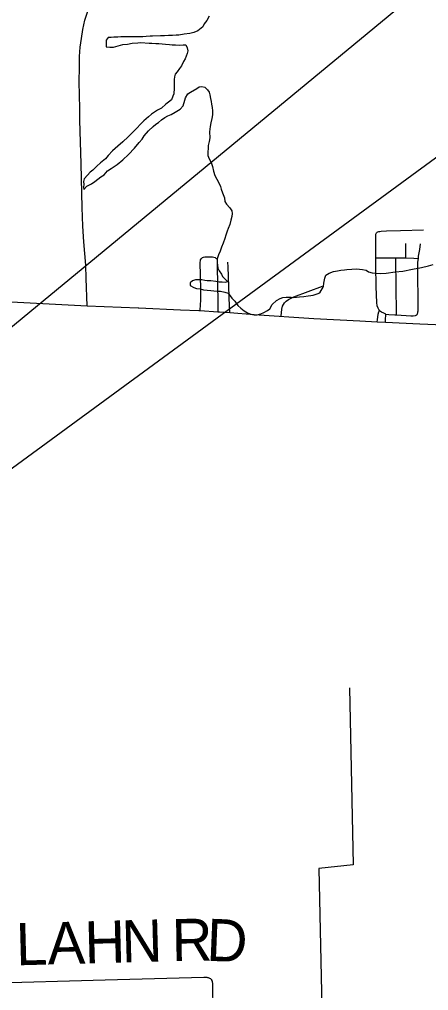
# Model space of a CAD drawing. Extents: x 0 to 34, y 0 to 22.
# Drawn here: x 6.652 to 6.928, y 18.509 to 19.163 of the extents above; entities that cross this region are included whole.
import ezdxf

# ---------------------------------------------------------------- set-up
doc = ezdxf.new("R2010")
doc.units = 0
for name, color, linetype in [('GM_X_Minor_River', 7, 'Continuous'), ('GM_X_State_Route', 7, 'Continuous'), ('GM_X_Township_Road', 7, 'Continuous'), ('GM_X_Township_Road_Text', 7, 'Continuous'), ('SH_Text', 7, 'Continuous')]:
    doc.layers.add(name, color=color, linetype=linetype)

msp = doc.modelspace()

# ---------------------------------------------------------------- linework, layer by layer
at = {"layer": 'GM_X_Minor_River'}
for points in [[(6.77986, 19.16511), (6.77836, 19.16206), (6.77666, 19.15977), (6.77572, 19.15787), (6.77232, 19.15519), (6.76967, 19.15404), (6.76682, 19.15326), (6.76303, 19.15286), (6.75943, 19.15228), (6.75772, 19.15227), (6.75525, 19.15207), (6.75259, 19.15205), (6.74975, 19.15185), (6.74709, 19.15165), (6.74177, 19.15162), (6.74007, 19.15161), (6.73741, 19.15122), (6.73532, 19.15102)], [(6.73532, 19.15102), (6.73096, 19.151), (6.72735, 19.15117), (6.72033, 19.15114), (6.71843, 19.15094), (6.71577, 19.15093), (6.71387, 19.15073), (6.71179, 19.15053), (6.71047, 19.14881), (6.71048, 19.14672), (6.71049, 19.14444), (6.71296, 19.14407), (6.71543, 19.14408), (6.72168, 19.14582), (6.72491, 19.14622), (6.72794, 19.1468), (6.73174, 19.14701), (6.73382, 19.14721), (6.73952, 19.14686), (6.74123, 19.14687), (6.74389, 19.14669), (6.74598, 19.14651), (6.74826, 19.14633), (6.75053, 19.14615), (6.75319, 19.14597), (6.7549, 19.14579), (6.75718, 19.14561), (6.75965, 19.14543), (6.76231, 19.14564), (6.7642, 19.14565), (6.76516, 19.14375), (6.76555, 19.14166), (6.76518, 19.13976), (6.76368, 19.13633), (6.76274, 19.13443), (6.76124, 19.13157), (6.75992, 19.12966), (6.75841, 19.12756), (6.75709, 19.12585), (6.75653, 19.12413), (6.75635, 19.12242), (6.75638, 19.11653), (6.75602, 19.11273), (6.75546, 19.11101), (6.75452, 19.10873), (6.75263, 19.10701), (6.75074, 19.10567), (6.74791, 19.10299), (6.74507, 19.10165), (6.74299, 19.10031), (6.74109, 19.09897), (6.73902, 19.09725), (6.7358, 19.09457), (6.73354, 19.09228), (6.73108, 19.08961), (6.72523, 19.08369), (6.72164, 19.08044), (6.71842, 19.07739), (6.71483, 19.07433), (6.71181, 19.07108), (6.71012, 19.06879), (6.70671, 19.06612), (6.70426, 19.06401), (6.70142, 19.06134), (6.69972, 19.06), (6.69783, 19.0579), (6.69576, 19.05542), (6.6952, 19.05371), (6.6954, 19.05162), (6.69522, 19.04991), (6.69541, 19.0482), (6.69749, 19.05049), (6.70071, 19.05202), (6.70279, 19.05355), (6.70487, 19.05527), (6.70695, 19.0568), (6.70922, 19.05815), (6.71149, 19.06082), (6.71395, 19.06235), (6.71792, 19.06503), (6.7217, 19.06828), (6.72548, 19.07191), (6.72963, 19.07611), (6.73284, 19.07992), (6.73473, 19.08221), (6.73604, 19.08431), (6.73906, 19.08775), (6.74209, 19.09061), (6.74398, 19.09214), (6.74568, 19.09348), (6.74776, 19.0952), (6.75003, 19.09673), (6.75211, 19.09788), (6.75438, 19.09884), (6.75703, 19.10038), (6.76044, 19.10229), (6.76233, 19.10458), (6.76345, 19.10839), (6.76401, 19.1101), (6.76551, 19.11277), (6.76741, 19.11373)], [(6.76741, 19.11373), (6.77157, 19.11622), (6.77327, 19.11737), (6.77498, 19.11757), (6.77707, 19.1172), (6.77879, 19.11549), (6.77993, 19.11379), (6.78032, 19.11208), (6.7809, 19.10961), (6.78129, 19.10752), (6.78149, 19.10562), (6.78188, 19.10354), (6.78227, 19.10126), (6.78229, 19.0986), (6.78173, 19.09612), (6.78099, 19.09308), (6.78062, 19.09079), (6.78026, 19.08699), (6.78028, 19.083), (6.77991, 19.08053), (6.77936, 19.07786), (6.77918, 19.07558), (6.779, 19.07387), (6.77901, 19.07121), (6.77997, 19.06893), (6.78131, 19.06647), (6.78209, 19.06381), (6.78286, 19.06058), (6.78383, 19.05774), (6.78517, 19.05527), (6.78651, 19.05262), (6.78747, 19.05034), (6.78805, 19.04844), (6.78901, 19.04598), (6.79017, 19.04256), (6.79056, 19.04009), (6.79171, 19.03839), (6.79381, 19.03593), (6.79515, 19.03384), (6.79535, 19.03213), (6.79517, 19.03004), (6.79461, 19.02757), (6.79386, 19.02471), (6.79274, 19.02186), (6.79218, 19.02014), (6.79124, 19.01748), (6.7905, 19.0152), (6.78937, 19.01215), (6.78825, 19.00929), (6.78731, 19.00663), (6.78619, 19.00434), (6.78544, 19.00149), (6.78526, 18.99902), (6.78546, 18.99731), (6.78585, 18.99522), (6.78662, 18.99351), (6.78815, 18.99124), (6.78892, 18.98953), (6.79064, 18.98783), (6.79254, 18.98612), (6.79065, 18.98555), (6.78875, 18.98592), (6.78666, 18.98591), (6.78438, 18.98628), (6.78096, 18.98664), (6.77868, 18.98682), (6.77697, 18.987), (6.77507, 18.98737), (6.77071, 18.98735), (6.76881, 18.98677), (6.76711, 18.98543), (6.76712, 18.98354), (6.76959, 18.98222), (6.77149, 18.98165), (6.77396, 18.98129), (6.77605, 18.98073), (6.77852, 18.98036), (6.78099, 18.98018), (6.78308, 18.98), (6.78536, 18.97982), (6.78764, 18.97983), (6.79049, 18.97908), (6.79277, 18.97833), (6.79526, 18.97511), (6.79716, 18.97303), (6.79927, 18.97019), (6.80136, 18.9683), (6.80365, 18.96641), (6.80575, 18.96509), (6.80803, 18.96434), (6.81031, 18.96378), (6.8124, 18.96379), (6.81486, 18.96456), (6.81676, 18.96533), (6.81922, 18.96668), (6.82092, 18.96782), (6.82242, 18.97068), (6.82545, 18.97336), (6.82791, 18.97489), (6.82961, 18.97547), (6.83189, 18.97567)], [(6.83189, 18.97567), (6.83531, 18.97568), (6.83702, 18.9755), (6.83872, 18.9757), (6.84081, 18.9759), (6.84385, 18.9761), (6.84669, 18.97669), (6.8484, 18.97689), (6.85011, 18.97708), (6.85276, 18.97786), (6.85465, 18.97863), (6.8571, 18.98301), (6.85728, 18.9851), (6.85783, 18.98852), (6.85858, 18.99043), (6.86085, 18.99196), (6.86369, 18.99311), (6.86654, 18.99351), (6.86862, 18.9939), (6.87109, 18.9941), (6.8728, 18.9943), (6.87621, 18.9945), (6.87906, 18.99471), (6.88134, 18.99453), (6.88343, 18.99435), (6.88571, 18.99379), (6.88742, 18.99285), (6.88989, 18.9921), (6.89521, 18.99174), (6.89938, 18.99195), (6.90527, 18.99274), (6.91058, 18.99314), (6.91703, 18.9945), (6.92309, 18.99567), (6.92783, 18.99684), (6.93106, 18.99761)], [(6.87461, 18.71245), (6.87692, 18.5933), (6.85378, 18.59091), (6.85698, 18.44516)]]:
    msp.add_lwpolyline(points, dxfattribs=at)
at = {"layer": 'GM_X_State_Route'}
for p, q in [((6.63768, 18.97294), (6.69764, 18.96994)), ((6.69764, 18.96994), (6.73211, 18.96845))]:
    msp.add_line(p, q, dxfattribs=at)
for points in [[(6.69267, 19.10284), (6.69232, 19.12079), (6.69242, 19.13071), (6.69252, 19.13792), (6.69302, 19.14403), (6.69382, 19.14994), (6.69482, 19.15604), (6.69622, 19.16225), (6.69832, 19.16906)], [(6.69764, 18.96994), (6.69705, 18.9882), (6.69674, 18.99722), (6.69544, 19.01294), (6.69474, 19.02365), (6.69423, 19.03617), (6.69353, 19.06551), (6.69283, 19.09485), (6.69267, 19.10284)], [(6.73211, 18.96845), (6.73261, 18.96843), (6.76057, 18.96725), (6.77301, 18.96676), (6.77379, 18.96671), (6.7857, 18.96594), (6.78699, 18.96586), (6.79378, 18.96534), (6.81024, 18.96407), (6.85058, 18.96136), (6.88163, 18.9597), (6.89329, 18.95915), (6.89885, 18.95888), (6.92202, 18.95778), (6.94842, 18.95663)]]:
    msp.add_lwpolyline(points, dxfattribs=at)
at = {"layer": 'GM_X_Township_Road'}
for p, q in [((6.91256, 19.00218), (6.91249, 19.01184)), ((6.90571, 19.00216), (6.91256, 19.00218))]:
    msp.add_line(p, q, dxfattribs=at)
for points in [[(6.89225, 19.00211), (6.89226, 19.00957), (6.89226, 19.01253), (6.89226, 19.01432), (6.89226, 19.01585), (6.89228, 19.01693), (6.89231, 19.01774), (6.89238, 19.01826), (6.89247, 19.01868), (6.89268, 19.01905), (6.89295, 19.01933), (6.89326, 19.01954), (6.89357, 19.01968), (6.89424, 19.01991), (6.89495, 19.02001), (6.89592, 19.0201), (6.89953, 19.02034), (6.90886, 19.02072), (6.92441, 19.02098)], [(6.92101, 19.00183), (6.92117, 19.00328), (6.92189, 19.00777), (6.92243, 19.01172)], [(6.77379, 18.96671), (6.77392, 18.96795), (6.77409, 18.96968), (6.77429, 18.97463), (6.7743, 18.98084), (6.77398, 18.99937), (6.77402, 19.00019), (6.77412, 19.00091), (6.77446, 19.00151), (6.77489, 19.00204), (6.77543, 19.00237), (6.77619, 19.00263), (6.77703, 19.00278), (6.77775, 19.00281), (6.77967, 19.00291), (6.78221, 19.00282), (6.78314, 19.00268), (6.78388, 19.00243), (6.78454, 19.00208), (6.78485, 19.00184), (6.78513, 19.00145), (6.78531, 19.00096), (6.78538, 19.00046), (6.78542, 18.99979), (6.78542, 18.99814), (6.78538, 18.99549), (6.78546, 18.98528), (6.78571, 18.97161), (6.78571, 18.96855), (6.7857, 18.96594)], [(6.79378, 18.96534), (6.79363, 18.96946), (6.79264, 18.99606), (6.79259, 18.99919)], [(6.89225, 19.00211), (6.89333, 19.00211), (6.90571, 19.00216)], [(6.89487, 18.96682), (6.89432, 18.96744), (6.89379, 18.96825), (6.89324, 18.96978), (6.8929, 18.97206), (6.89244, 18.98271), (6.89225, 18.99708), (6.89225, 19.00211)], [(6.90619, 18.96384), (6.90618, 18.96484), (6.90573, 19.00094), (6.90571, 19.00216)], [(6.90619, 18.96384), (6.91597, 18.96323), (6.9175, 18.96323), (6.91907, 18.96335), (6.91945, 18.9635), (6.91996, 18.96385), (6.92019, 18.96409), (6.92046, 18.96461), (6.9206, 18.96506), (6.92069, 18.96553), (6.92074, 18.96594), (6.92077, 18.96661), (6.92082, 18.96834), (6.92082, 18.97086), (6.92064, 18.99367), (6.92073, 18.99933), (6.92101, 19.00183)], [(6.91256, 19.00218), (6.91785, 19.00202), (6.92101, 19.00183)], [(6.8284, 18.96285), (6.82897, 18.96769), (6.82942, 18.96968), (6.83082, 18.97185), (6.83175, 18.973), (6.83343, 18.97415), (6.83703, 18.9759), (6.85626, 18.98303)], [(6.89329, 18.95915), (6.89343, 18.96035), (6.89388, 18.9643), (6.89424, 18.96583), (6.89487, 18.96682)], [(6.89909, 18.9643), (6.89765, 18.96502), (6.89621, 18.96565), (6.89553, 18.96615), (6.89487, 18.96682)], [(6.89885, 18.95888), (6.89891, 18.96017), (6.89909, 18.9643)], [(6.89909, 18.9643), (6.90106, 18.96412), (6.90501, 18.96392), (6.90619, 18.96384)], [(6.62946, 18.51351), (6.70975, 18.51581), (6.77634, 18.51769), (6.77704, 18.51764), (6.7776, 18.51761), (6.7783, 18.51757), (6.77876, 18.51752), (6.77918, 18.51745), (6.7797, 18.5173), (6.78012, 18.51708), (6.78073, 18.51672), (6.78102, 18.51649)], [(6.78102, 18.51649), (6.78136, 18.51609), (6.78172, 18.5155), (6.78185, 18.51522), (6.78194, 18.51491), (6.78206, 18.51436), (6.78213, 18.51385), (6.78218, 18.51332), (6.78218, 18.51276), (6.78221, 18.5117), (6.7824, 18.4956), (6.78405, 18.4351)]]:
    msp.add_lwpolyline(points, dxfattribs=at)
at = {"layer": 'SH_Text'}
msp.add_lwpolyline([(5.61399, 18.10416), (9.32697, 20.82299), (9.32697, 21.16525)], close=True, dxfattribs=at)

# ---------------------------------------------------------------- texts
at = {"layer": 'GM_X_Township_Road_Text'}
for s, rotation, p in [('L', 1.53255, (6.65002, 18.52559)), ('A', 1.53163, (6.67127, 18.52616)), ('H', 1.53064, (6.69626, 18.52683)), ('N', 1.53616, (6.72125, 18.52749)), ('R', 0.80017, (6.75489, 18.52839)), ('D', 357.69716, (6.77781, 18.52872))]:
    msp.add_text(s, height=0.02841, rotation=rotation, dxfattribs=at).set_placement(p)

doc.saveas('drawing.dxf')
